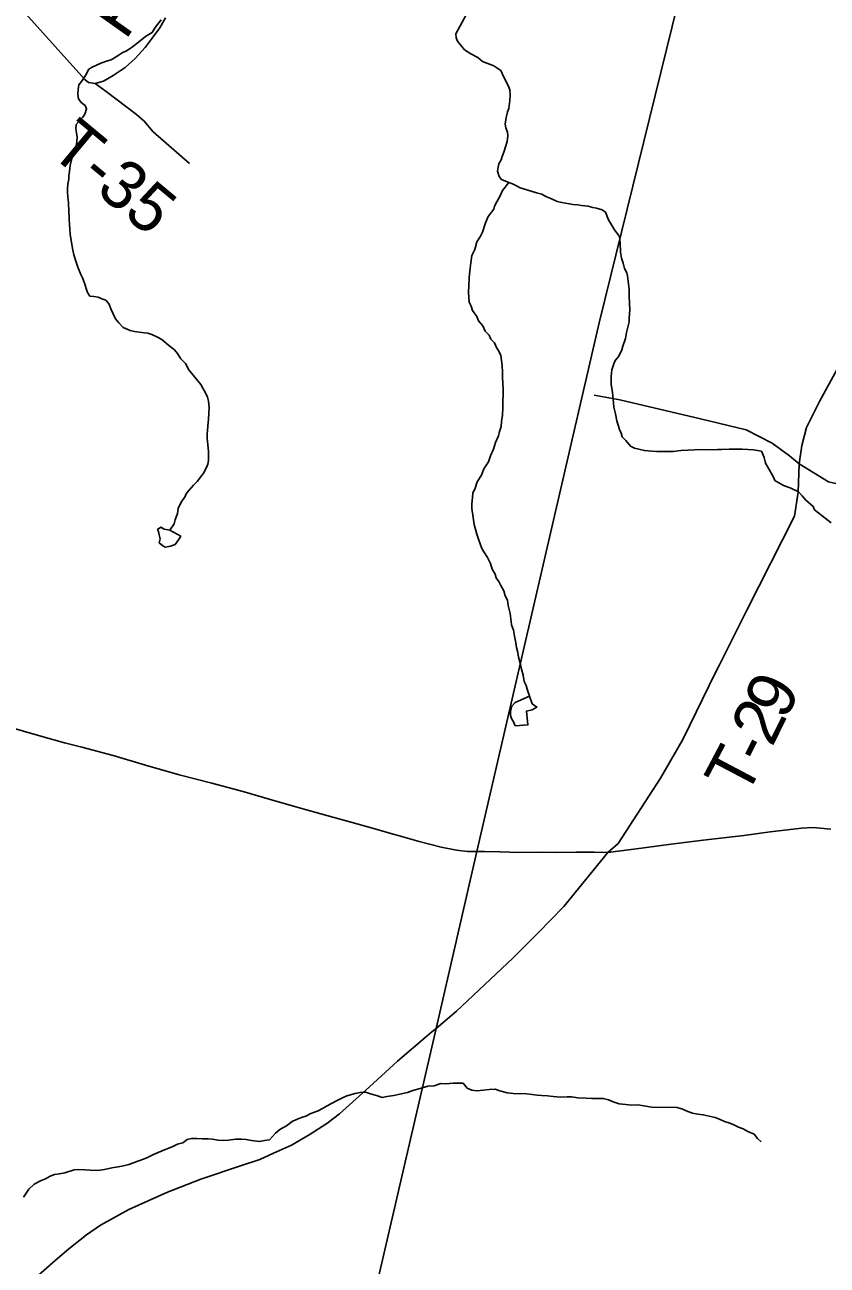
# Model space of a CAD drawing. Extents: x 1310247 to 1664935, y 235267 to 584339.
# Drawn here: x 1499619 to 1504602, y 311789 to 319493 of the extents above; entities that cross this region are included whole.
import ezdxf

# ---------------------------------------------------------------- set-up
doc = ezdxf.new("R2010")
doc.units = 0
for name, color, linetype in [('GM_X_County_Road', 7, 'Continuous'), ('GM_X_Minor_Lake', 7, 'Continuous'), ('GM_X_Minor_River', 7, 'Continuous'), ('GM_X_State_Route', 7, 'Continuous'), ('GM_X_Township', 7, 'Continuous'), ('GM_X_Township_Road', 7, 'Continuous'), ('GM_X_Township_Road_Text', 7, 'Continuous'), ('GM_X_Township_ROW', 7, 'Continuous')]:
    doc.layers.add(name, color=color, linetype=linetype)

msp = doc.modelspace()

# ---------------------------------------------------------------- linework, layer by layer
at = {"layer": 'GM_X_County_Road'}
for points in [[(1502147.7, 313238.8), (1502172.8, 313259.9), (1502300.8, 313367.4), (1502650.5, 313696.4), (1502805.3, 313852), (1502966.1, 314017.6), (1503239.4, 314353.2)], [(1499774.7, 311789.3), (1499821.2, 311829.8), (1499893.5, 311891.5), (1500001.9, 311977.2), (1500090.2, 312036.9), (1500264.7, 312134.3), (1500505.2, 312243.4), (1500711.6, 312322.6), (1500958, 312405.7), (1501078.2, 312445.2), (1501164.4, 312484.9), (1501274.6, 312534.5), (1501385, 312598.1), (1501495.3, 312669.8), (1501573.6, 312729.5), (1501760.4, 312897), (1501933.2, 313056.5), (1502118, 313213.9), (1502147.7, 313238.8)], [(1499312.9, 311387.3), (1499770, 311785.2), (1499774.7, 311789.3)]]:
    msp.add_lwpolyline(points, dxfattribs=at)
at = {"layer": 'GM_X_Minor_Lake'}
for points in [[(1500454.2, 316276.3), (1500460.7, 316300.3), (1500453.1, 316324.5), (1500449.5, 316346.6), (1500443.8, 316358.7), (1500464, 316372.4), (1500483.8, 316360), (1500519.7, 316353.4)], [(1500519.7, 316353.4), (1500587.1, 316316.1), (1500572.7, 316294.3), (1500552.1, 316264.6), (1500523.9, 316255), (1500489.8, 316249.6), (1500475.9, 316255.9), (1500454.2, 316276.3)], [(1502665.2, 315140), (1502653.6, 315164.3), (1502642, 315184.6), (1502636.3, 315202.7), (1502634.8, 315228.8), (1502643.4, 315260.7), (1502663.8, 315284.4), (1502753, 315324.1)], [(1502753, 315324.1), (1502769.7, 315276.5), (1502799.4, 315255.9), (1502769, 315238.4), (1502734.9, 315231), (1502743.3, 315144.7), (1502665.2, 315140)]]:
    msp.add_lwpolyline(points, dxfattribs=at)
at = {"layer": 'GM_X_Minor_River'}
for points in [[(1502361.7, 319558.3), (1502308.3, 319458.5), (1502296, 319436.6), (1502297.7, 319412.5), (1502305.5, 319390.3), (1502349.1, 319337.5), (1502389, 319312.9), (1502432.9, 319290.3), (1502460.7, 319265.8), (1502532.7, 319238.8), (1502574.5, 319208.1), (1502592.1, 319171.8), (1502621.6, 319115.2), (1502631.3, 319088.9), (1502632.9, 319054.8), (1502630.5, 319022.6), (1502623.9, 318972.5), (1502617.6, 318952.5), (1502611.3, 318924.4), (1502607, 318904.4), (1502602.7, 318876.3), (1502606.4, 318852.2), (1502616.2, 318825.9), (1502617.9, 318803.8), (1502615.5, 318767.7), (1502594.6, 318701.6), (1502584.3, 318675.6), (1502578, 318653.6), (1502563.6, 318629.7), (1502559.4, 318607.6), (1502555.1, 318583.6), (1502564.7, 318551.3), (1502578.5, 318531.1), (1502624.5, 318514.4), (1502648.5, 318504.1), (1502668.5, 318493.8), (1502694.4, 318479.4), (1502716.4, 318473.1), (1502764.5, 318460.5), (1502796.5, 318450), (1502830.5, 318441.6), (1502854.4, 318427.2), (1502886.4, 318414.8), (1502924.4, 318396.2), (1502954.4, 318389.8), (1503000.5, 318381.2), (1503022.5, 318376.9), (1503052.6, 318374.5), (1503076.7, 318370.2), (1503116.8, 318365.7), (1503146.8, 318357.3), (1503168.8, 318353), (1503204.9, 318344.5), (1503224.8, 318328.2), (1503244.3, 318281.8), (1503256.1, 318261.5), (1503281.7, 318219), (1503311.4, 318178.5), (1503316.9, 318136.2), (1503318.3, 318079.9), (1503323.9, 318043.7), (1503335.5, 318011.4), (1503343.2, 317979.2), (1503356.9, 317952.9), (1503362.7, 317932.7), (1503368.2, 317884.5), (1503371.8, 317850.2), (1503371.3, 317812.1), (1503374.7, 317759.8), (1503376.3, 317725.6), (1503371.7, 317671.5), (1503371.4, 317647.3), (1503356.5, 317581.2), (1503350.1, 317545.1), (1503333.5, 317497.1), (1503327.2, 317475.1), (1503308.6, 317435.2), (1503286.2, 317407.3), (1503277.9, 317387.3), (1503265.5, 317349.3), (1503261, 317309.2), (1503260.4, 317261), (1503267.8, 317208.6), (1503273.4, 317168.4), (1503276.8, 317118.1), (1503288.3, 317075.8), (1503295.9, 317033.5), (1503311.3, 316979.1), (1503323.1, 316956.8), (1503328.8, 316934.7), (1503350.6, 316910.3)], [(1500465.6, 319523.5), (1500428.8, 319475.7), (1500410.4, 319445.8), (1500367.9, 319420.2), (1500325.4, 319384.6), (1500288.9, 319354.9), (1500254.5, 319333.2), (1500224.2, 319319.5), (1500191.8, 319297.8), (1500155.4, 319276.2), (1500133.2, 319268.4), (1500090.9, 319254.9), (1500034.3, 319227.5), (1500014.1, 319215.7), (1499999.7, 319183.7), (1499971, 319139.8), (1499954.7, 319120), (1499950.4, 319091.9), (1499948, 319061.8), (1499951.7, 319033.6), (1499969.5, 319009.3), (1499993.4, 318990.9), (1500003.2, 318970.7), (1499992.8, 318938.7), (1499978.5, 318918.8), (1499954.1, 318893), (1499937.8, 318873.1), (1499935.4, 318847), (1499939.2, 318822.8), (1499944.9, 318794.6), (1499942.5, 318768.5), (1499940.3, 318748.5), (1499931.9, 318718.4), (1499917.4, 318682.5), (1499911.2, 318662.4), (1499900.6, 318618.4), (1499896.2, 318582.3)], [(1499896.2, 318582.3), (1499891.8, 318554.2), (1499891.6, 318534.1), (1499887.2, 318504), (1499884.9, 318475.9), (1499884.6, 318455.8), (1499886.2, 318421.7), (1499889.9, 318389.5), (1499893.2, 318329.2), (1499894.9, 318303), (1499894.6, 318282.9), (1499896.3, 318254.8), (1499897.9, 318222.6), (1499901.6, 318190.4), (1499910.9, 318130), (1499914.6, 318103.9), (1499924.2, 318063.6), (1499937.7, 318019.2), (1499949.4, 317986.9), (1499966.9, 317942.5), (1499978.7, 317916.2), (1499994.3, 317875.9), (1500000, 317855.7), (1500007.8, 317829.5), (1500023.6, 317807.2), (1500047.6, 317804.9), (1500075.7, 317800.5), (1500097.7, 317790.2), (1500121.7, 317781.9), (1500143.5, 317757.5), (1500153.2, 317729.3), (1500166.9, 317697), (1500182.6, 317666.6), (1500202.4, 317642.3), (1500230.1, 317613.8), (1500274.1, 317593.2), (1500300.1, 317588.8), (1500360.3, 317580), (1500382.3, 317577.8), (1500408.4, 317569.4), (1500442.3, 317552.9), (1500470.2, 317538.5), (1500512, 317503.8), (1500547.8, 317473.3), (1500567.6, 317450.9), (1500587.3, 317418.5), (1500617.1, 317390), (1500638.7, 317349.6), (1500664.4, 317317.1), (1500684.2, 317294.8), (1500711.9, 317258.3), (1500725.7, 317236), (1500741.5, 317207.7), (1500753.2, 317179.4), (1500760.9, 317155.2), (1500764.5, 317117), (1500762, 317078.9), (1500759.6, 317042.7), (1500755.1, 317000.6), (1500752.7, 316972.5), (1500752.5, 316952.4), (1500752.2, 316926.3), (1500753.9, 316904.2), (1500757.5, 316866), (1500759.2, 316841.8), (1500760.9, 316813.7), (1500760.6, 316787.6), (1500756.3, 316763.5), (1500748, 316743.5), (1500729.5, 316707.6), (1500711.2, 316683.7), (1500688.8, 316655.9), (1500666.4, 316634), (1500637.9, 316600.2), (1500621.6, 316580.3), (1500613.3, 316558.3), (1500592.9, 316532.5), (1500572.3, 316488.5), (1500567.9, 316458.5), (1500553.4, 316418.5), (1500547.6, 316392.6)], [(1502624.5, 318514.4), (1502585.8, 318462.7), (1502573.4, 318434.7), (1502550.8, 318392.8), (1502536.4, 318366.8), (1502532.2, 318346.8), (1502497.5, 318303), (1502479, 318263.1), (1502462.2, 318205), (1502449.9, 318181.1), (1502425.4, 318145.2), (1502412.8, 318097.1), (1502394.2, 318059.2), (1502389.7, 318015.1), (1502383.1, 317964.9), (1502378.5, 317920.8), (1502375.9, 317870.6), (1502373.5, 317832.4), (1502377.1, 317800.2), (1502378.8, 317770.1), (1502390.5, 317745.8), (1502400.2, 317717.6), (1502425.9, 317681.1), (1502435.6, 317654.9), (1502463.4, 317622.4), (1502477.1, 317590.1), (1502502.9, 317565.7), (1502512.6, 317541.4), (1502536.4, 317517), (1502548.2, 317488.8), (1502565.9, 317462.4), (1502575.7, 317438.2), (1502583, 317377.8), (1502586.5, 317335.6), (1502586.2, 317311.5), (1502587.6, 317259.2), (1502589.4, 317237.1), (1502587.9, 317114.6), (1502585.4, 317068.4), (1502578.9, 317028.3), (1502576.5, 316998.2), (1502566.1, 316966.2), (1502559.8, 316940.1), (1502541.2, 316898.2), (1502530.7, 316858.1), (1502510.1, 316816.2), (1502499.6, 316778.1), (1502469, 316734.3), (1502454.5, 316696.3), (1502427.9, 316654.5), (1502415.3, 316614.5), (1502400.9, 316584.5), (1502398.6, 316556.4), (1502396.1, 316518.3), (1502395.8, 316488.1), (1502403.2, 316433.8), (1502408.7, 316389.5), (1502426, 316329), (1502435.7, 316298.8), (1502457.1, 316240.3), (1502468.9, 316220), (1502492.6, 316183.6), (1502510.2, 316147.2), (1502521.9, 316112.9), (1502539.6, 316080.5), (1502547.3, 316058.3), (1502565.1, 316032), (1502574.9, 316009.8), (1502594.6, 315977.4), (1502602.3, 315947.2), (1502616, 315918.9), (1502621.6, 315886.6), (1502633.1, 315836.3), (1502638.5, 315786), (1502642.3, 315765.9), (1502654, 315733.6), (1502659.5, 315695.3), (1502669.1, 315655), (1502672.8, 315624.8), (1502680.4, 315594.6), (1502684.1, 315564.4), (1502695.7, 315528.1), (1502703.3, 315491.9), (1502714.9, 315453.6), (1502720.5, 315413.3), (1502732.2, 315389.1), (1502738, 315366.9)], [(1503350.6, 316910.3), (1503380.4, 316875.8), (1503406.3, 316863.4), (1503466.4, 316848.6), (1503512.5, 316844), (1503542.6, 316843.6), (1503645, 316842.4), (1503693.3, 316849.8), (1503821.9, 316854.2), (1503892.2, 316853.4), (1503920.3, 316855), (1503948.4, 316854.7), (1503992.6, 316858.2), (1504073, 316857.2), (1504145.2, 316852.3), (1504193.3, 316845.6), (1504210.9, 316805.2), (1504218.5, 316771), (1504234.3, 316744.7), (1504267.7, 316684), (1504277.5, 316661.8), (1504331.4, 316631), (1504371.4, 316616.4), (1504423.3, 316591.7), (1504447.1, 316567.3), (1504466.9, 316542.9), (1504514.6, 316502.1), (1504522.4, 316480), (1504625.9, 316400.3)], [(1500547.6, 316392.6), (1500519.7, 316353.4)], [(1502738, 315366.9), (1502753, 315324.1)], [(1501395, 312731.4), (1501441.3, 312748.8), (1501467.4, 312762.5), (1501497.6, 312778.1), (1501554, 312809.4), (1501588.3, 312827), (1501618.5, 312840.6), (1501670.7, 312856), (1501700.7, 312861.6), (1501734.7, 312863.1), (1501766.6, 312852.7), (1501808.4, 312842.1), (1501838.3, 312831.7), (1501868.3, 312837.3), (1501910.4, 312842.8), (1501948.5, 312852.3), (1501996.6, 312861.7), (1502028.8, 312873.3), (1502089, 312890.5), (1502121.1, 312902.1), (1502161.1, 312903.6), (1502203.3, 312917), (1502233.3, 312916.6), (1502279.3, 312920), (1502341.3, 312919.2), (1502366.9, 312888.8), (1502394.7, 312876.4), (1502426.6, 312872), (1502466.6, 312875.5), (1502502.7, 312881), (1502540.7, 312882.5), (1502568.6, 312872.1), (1502614.4, 312859.5), (1502652.3, 312855), (1502734.2, 312853.9), (1502770.2, 312849.4), (1502800.1, 312845), (1502828, 312842.6), (1502866, 312842.1), (1502900, 312837.6), (1502945.9, 312833), (1502987.9, 312834.5), (1503013.9, 312834.1), (1503053.8, 312829.6), (1503105.7, 312826.9), (1503139.7, 312824.4), (1503175.7, 312824), (1503211.7, 312825.5), (1503243.5, 312817), (1503273.4, 312804.6), (1503309.2, 312792.1), (1503351.1, 312787.6), (1503389, 312783.1), (1503425, 312784.6), (1503512.8, 312771.4), (1503668.7, 312769.3), (1503698.6, 312760.9), (1503736.4, 312744.4), (1503766.2, 312734), (1503798.1, 312727.5), (1503832, 312723.1), (1503905.8, 312706.1), (1503937.6, 312693.6), (1503963.4, 312681.2), (1503991.3, 312672.9), (1504017.1, 312662.5), (1504050.9, 312646), (1504080.8, 312635.6), (1504108.5, 312619.2), (1504148.3, 312602.7), (1504169.9, 312576.3), (1504191.6, 312556)], [(1499610.5, 312212.1), (1499643.2, 312261.8), (1499677.6, 312293.4), (1499715.9, 312312.9), (1499748.1, 312326.5), (1499776.3, 312342.2), (1499804.4, 312351.8), (1499834.5, 312357.4), (1499868.5, 312363), (1499924.8, 312382.3), (1499954.8, 312383.9), (1499992.7, 312381.4), (1500024.7, 312378.9), (1500070.7, 312378.3), (1500114.7, 312383.7), (1500158.8, 312393.2), (1500198.9, 312400.6), (1500231, 312406.2), (1500265.1, 312413.8), (1500321.3, 312435.1), (1500355.5, 312448.7), (1500381.6, 312458.3), (1500417.9, 312475.9), (1500448.1, 312489.5), (1500496.3, 312508.9), (1500534.5, 312524.4), (1500566.7, 312540), (1500600.8, 312549.6), (1500627.1, 312569.3), (1500655.2, 312576.9), (1500687.2, 312576.5), (1500721.1, 312574), (1500757.1, 312573.6), (1500783.1, 312571.2), (1500819, 312564.7), (1500844.9, 312564.4), (1500882.9, 312565.9), (1500929, 312571.3), (1500965, 312572.8), (1500993, 312570.4), (1501026.9, 312564), (1501076.8, 312557.3), (1501106.8, 312562.9), (1501138.9, 312568.5), (1501175.4, 312610.1), (1501203.7, 312631.8), (1501244, 312655.3), (1501280.4, 312680.8), (1501306.6, 312694.5), (1501336.7, 312706.1), (1501364.8, 312715.8), (1501395, 312731.4)]]:
    msp.add_lwpolyline(points, dxfattribs=at)
at = {"layer": 'GM_X_State_Route'}
for points in [[(1499502.6, 315137), (1499719.5, 315073.8), (1499865.5, 315033.9), (1499974, 315006.8), (1500168.2, 314954.8), (1500367.7, 314893.8), (1500577.8, 314835.1), (1500780.4, 314782.4), (1500980.6, 314728.2), (1501137.3, 314683.8), (1501330.8, 314628), (1501495.7, 314582.9), (1501688.4, 314527.9), (1501793.8, 314499.3), (1501906.7, 314466.9), (1501938.4, 314457.9)], [(1501938.4, 314457.9), (1502067.1, 314421), (1502204.9, 314385.6), (1502299.8, 314367.5), (1502367.5, 314358.5), (1502426.4, 314358.1), (1502473.7, 314357.7), (1502570.1, 314355.5), (1502686, 314352.5), (1502830.6, 314354), (1502921.7, 314353.2), (1503042.9, 314354.7), (1503154.4, 314354), (1503239.4, 314353.2), (1503448, 314379.6), (1503616.7, 314402.2), (1503831.2, 314429.3), (1504084.2, 314458.6), (1504247.6, 314480.5), (1504356, 314494), (1504442.6, 314503), (1504515.7, 314506.8), (1504624.1, 314497)]]:
    msp.add_lwpolyline(points, dxfattribs=at)
at = {"layer": 'GM_X_Township'}
for points in [[(1498859, 298544.1), (1499669.2, 302157.4), (1500420.1, 305569.3), (1500423.8, 305583), (1501684.1, 311144), (1502172.8, 313259.9), (1502426.4, 314358.1), (1503184.9, 317642.2), (1504578, 323299.9)], [(1504578, 323299.9), (1503184.9, 317642.2), (1502426.4, 314358.1), (1502172.8, 313259.9), (1501684.1, 311144), (1500423.8, 305583), (1500420.1, 305569.3), (1499669.2, 302157.4), (1498859, 298544.1)]]:
    msp.add_lwpolyline(points, dxfattribs=at)
at = {"layer": 'GM_X_Township_Road'}
for points in [[(1499623.5, 319563.9), (1499991.3, 319153.6), (1500015.2, 319133.4), (1500057.1, 319127.2), (1500107.2, 319143.1), (1500167.4, 319176.9), (1500241.7, 319228.6), (1500303.9, 319284.4), (1500366.3, 319352.3), (1500410.6, 319410.2), (1500456.9, 319474.1), (1500493.2, 319536)], [(1500642.7, 318631.5), (1500416.3, 318828.4), (1500360.4, 318895.1), (1500313.6, 318935.8), (1500123.5, 319079.1), (1500057.1, 319127.2)], [(1503239.4, 314353.2), (1503304.1, 314408.8), (1503567.8, 314814.5), (1503705, 315054.8), (1503910.9, 315473.7), (1503932.4, 315516.9)]]:
    msp.add_lwpolyline(points, dxfattribs=at)
at = {"layer": 'GM_X_Township_ROW'}
for points in [[(1503932.4, 315516.9), (1504103, 315858.3), (1504398.1, 316442.1), (1504420.7, 316590.8), (1504428.5, 316765.2), (1504444, 316879.6), (1504473.1, 316992), (1504554.5, 317152.8), (1504664.9, 317354.3), (1504810.2, 317505.5), (1504909.1, 317584.9), (1505108.7, 317745.8), (1505269, 317888)], [(1507477.6, 315480.9), (1507390.2, 315611.4), (1507266.6, 315735), (1507019.6, 315906.7), (1506697, 316050.8), (1506395.1, 316153.8), (1506285.2, 316222.5), (1506086.2, 316346.1), (1505448, 316531.5), (1505084.3, 316600.1), (1504789.2, 316613.8), (1504610.8, 316655), (1504428.5, 316765.2), (1504368.4, 316815.6), (1504259.9, 316895.1), (1504099.1, 316976.5), (1503814.7, 317046.3), (1503313.8, 317163), (1503154.9, 317191.6)]]:
    msp.add_lwpolyline(points, dxfattribs=at)

# ---------------------------------------------------------------- texts
at = {"layer": 'GM_X_Township_Road_Text'}
for s, rotation, p in [('R', 54.68599, (1500243, 319392.4)), ('T-35', 320.24166, (1499761.3, 318697.8)), ('9', 63.6227, (1504341.6, 315167.5)), ('2', 63.54854, (1504259.1, 315001.7)), ('T', 62.16221, (1504095.3, 314686.2)), ('-', 63.27651, (1504203.1, 314890.3))]:
    msp.add_text(s, height=300, rotation=rotation, dxfattribs=at).set_placement(p)

doc.saveas('drawing.dxf')
